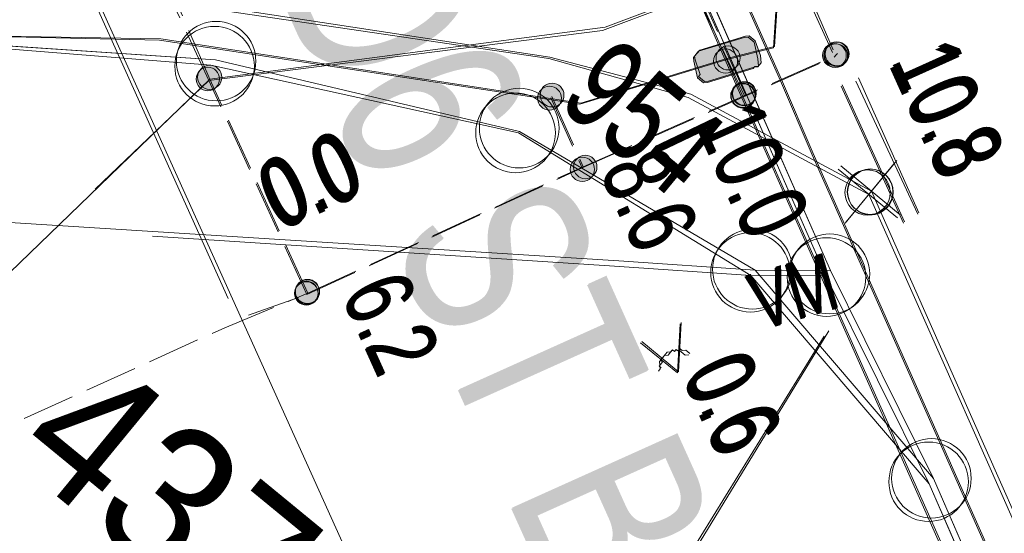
# Model space of a CAD drawing. Header units: metres. Extents: x -740 to 758, y -633 to 854.
# Tile 922 of 1056: x 308.67 to 316.4, y 229.11 to 233.15. Entities that reach past the tile are written whole.
import ezdxf

# ---------------------------------------------------------------- set-up
doc = ezdxf.new("R2010")
doc.units = ezdxf.units.M
doc.header["$MEASUREMENT"] = 0
doc.linetypes.add('416_125', pattern=[0.5408, 0.416, -0.1248])
for name, color, linetype in [('Gas.LOVION', 7, 'Continuous'), ('Grundkarte.LOVION', 7, 'Continuous'), ('Grundkarte_Text.LOVION', 7, 'Continuous'), ('Strom.LOVION', 7, 'Continuous'), ('StromBemass.LOVION', 7, 'Continuous'), ('Telko.LOVION', 7, 'Continuous')]:
    doc.layers.add(name, color=color, linetype=linetype)
doc.styles.add('ERSTELLTER_STIL_1', font='arial.ttf')

msp = doc.modelspace()

# ---------------------------------------------------------------- hatches: boundary and pattern name
at = {"layer": 'Strom.LOVION', "linetype": 'Continuous', "lineweight": 13}
for points in [[(314.0683, 232.6589), (314.4271, 232.7679), (314.4403, 232.7839), (314.4696, 232.7868), (314.4639, 232.8454), (314.4364, 232.9757), (314.3881, 233.0153), (314.3589, 233.0124), (314.0001, 232.9035), (313.9605, 232.8553), (313.9633, 232.826), (313.9908, 232.6957), (314.039, 232.656)], [(314.0764, 232.6688), (314.4352, 232.7778), (314.4645, 232.7806), (314.4909, 232.8128), (314.4852, 232.8713), (314.4445, 232.9856), (314.3963, 233.0252), (314.367, 233.0223), (314.0082, 232.9134), (313.9686, 232.8651), (313.9714, 232.8359), (314.0122, 232.7216), (313.999, 232.7056), (314.0472, 232.6659)]]:
    msp.add_hatch(color=7, dxfattribs=at).paths.add_polyline_path(points)
at = {"layer": 'StromBemass.LOVION', "linetype": 'Continuous', "lineweight": 13}
for points in [[(314.3044, 232.7911), (314.3113, 232.8007), (314.317, 232.8111), (314.3213, 232.8221), (314.3242, 232.8336), (314.3257, 232.8454), (314.3256, 232.8573), (314.3241, 232.869), (314.3211, 232.8805), (314.3167, 232.8915), (314.311, 232.9019), (314.304, 232.9114), (314.2958, 232.92), (314.2867, 232.9276), (314.2767, 232.9339), (314.2659, 232.9389), (314.2546, 232.9425), (314.243, 232.9447), (314.2311, 232.9454), (314.2193, 232.9446), (314.2077, 232.9424), (314.1964, 232.9387), (314.1857, 232.9336), (314.1757, 232.9272), (314.1666, 232.9196), (314.1585, 232.911), (314.1516, 232.9013), (314.1459, 232.8909), (314.1416, 232.8799), (314.1387, 232.8684), (314.1372, 232.8567), (314.1373, 232.8448), (314.1388, 232.833), (314.1418, 232.8216), (314.1462, 232.8106), (314.1519, 232.8002), (314.1589, 232.7906), (314.1671, 232.782), (314.1762, 232.7745), (314.1862, 232.7682), (314.197, 232.7632), (314.2083, 232.7595), (314.2199, 232.7573), (314.2317, 232.7566), (314.2436, 232.7574), (314.2552, 232.7597), (314.2665, 232.7634), (314.2772, 232.7685), (314.2872, 232.7748), (314.2963, 232.7824)], [(314.3044, 232.7911), (314.3113, 232.8007), (314.317, 232.8111), (314.3213, 232.8221), (314.3242, 232.8336), (314.3257, 232.8454), (314.3256, 232.8573), (314.3241, 232.869), (314.3211, 232.8805), (314.3167, 232.8915), (314.311, 232.9019), (314.304, 232.9114), (314.2958, 232.92), (314.2867, 232.9276), (314.2767, 232.9339), (314.2659, 232.9389), (314.2546, 232.9425), (314.243, 232.9447), (314.2311, 232.9454), (314.2193, 232.9446), (314.2077, 232.9424), (314.1964, 232.9387), (314.1857, 232.9336), (314.1757, 232.9272), (314.1666, 232.9196), (314.1585, 232.911), (314.1516, 232.9013), (314.1459, 232.8909), (314.1416, 232.8799), (314.1387, 232.8684), (314.1372, 232.8567), (314.1373, 232.8448), (314.1388, 232.833), (314.1418, 232.8216), (314.1462, 232.8106), (314.1519, 232.8002), (314.1589, 232.7906), (314.1671, 232.782), (314.1762, 232.7745), (314.1862, 232.7682), (314.197, 232.7632), (314.2083, 232.7595), (314.2199, 232.7573), (314.2317, 232.7566), (314.2436, 232.7574), (314.2552, 232.7597), (314.2665, 232.7634), (314.2772, 232.7685), (314.2872, 232.7748), (314.2963, 232.7824)], [(315.139, 232.8121), (315.1458, 232.8216), (315.1515, 232.8319), (315.1557, 232.8428), (315.1586, 232.8542), (315.16, 232.8658), (315.16, 232.8775), (315.1585, 232.8892), (315.1555, 232.9005), (315.1512, 232.9114), (315.1455, 232.9217), (315.1386, 232.9312), (315.1305, 232.9397), (315.1215, 232.9471), (315.1115, 232.9534), (315.1009, 232.9583), (315.0897, 232.9619), (315.0782, 232.9641), (315.0665, 232.9648), (315.0548, 232.964), (315.0433, 232.9618), (315.0321, 232.9581), (315.0215, 232.9531), (315.0117, 232.9468), (315.0026, 232.9393), (314.9946, 232.9307), (314.9878, 232.9212), (314.9822, 232.9109), (314.9779, 232.9), (314.975, 232.8886), (314.9736, 232.8769), (314.9736, 232.8652), (314.9751, 232.8536), (314.9781, 232.8422), (314.9824, 232.8313), (314.9881, 232.8211), (314.995, 232.8116), (315.0031, 232.8031), (315.0121, 232.7956), (315.0221, 232.7894), (315.0327, 232.7844), (315.0439, 232.7808), (315.0554, 232.7787), (315.0671, 232.778), (315.0788, 232.7787), (315.0903, 232.781), (315.1015, 232.7846), (315.1121, 232.7897), (315.122, 232.796), (315.131, 232.8035)], [(315.1491, 232.8103), (315.1559, 232.8198), (315.1615, 232.83), (315.1658, 232.8409), (315.1687, 232.8522), (315.1701, 232.8638), (315.17, 232.8755), (315.1685, 232.8871), (315.1656, 232.8984), (315.1613, 232.9092), (315.1556, 232.9194), (315.1487, 232.9288), (315.1407, 232.9373), (315.1317, 232.9447), (315.1218, 232.951), (315.1112, 232.9559), (315.1001, 232.9595), (315.0886, 232.9616), (315.077, 232.9623), (315.0653, 232.9615), (315.0539, 232.9593), (315.0428, 232.9557), (315.0322, 232.9507), (315.0224, 232.9444), (315.0134, 232.9369), (315.0054, 232.9284), (314.9986, 232.9189), (314.993, 232.9087), (314.9888, 232.8978), (314.9859, 232.8865), (314.9845, 232.8749), (314.9845, 232.8632), (314.986, 232.8516), (314.9889, 232.8403), (314.9933, 232.8295), (314.9989, 232.8193), (315.0058, 232.8098), (315.0138, 232.8014), (315.0229, 232.7939), (315.0327, 232.7877), (315.0433, 232.7828), (315.0544, 232.7792), (315.0659, 232.7771), (315.0776, 232.7764), (315.0892, 232.7771), (315.1007, 232.7794), (315.1118, 232.783), (315.1223, 232.788), (315.1322, 232.7943), (315.1411, 232.8018)], [(315.1547, 232.8218), (315.1617, 232.8315), (315.1674, 232.8419), (315.1717, 232.853), (315.1747, 232.8645), (315.1761, 232.8763), (315.1761, 232.8882), (315.1745, 232.9), (315.1715, 232.9115), (315.1671, 232.9225), (315.1614, 232.9329), (315.1544, 232.9425), (315.1462, 232.9511), (315.137, 232.9587), (315.1269, 232.965), (315.1162, 232.97), (315.1049, 232.9737), (315.0932, 232.9759), (315.0813, 232.9766), (315.0694, 232.9758), (315.0578, 232.9735), (315.0465, 232.9698), (315.0357, 232.9647), (315.0257, 232.9583), (315.0166, 232.9507), (315.0085, 232.942), (315.0015, 232.9324), (314.9958, 232.9219), (314.9915, 232.9109), (314.9886, 232.8994), (314.9871, 232.8876), (314.9872, 232.8757), (314.9887, 232.8639), (314.9917, 232.8524), (314.9961, 232.8413), (315.0019, 232.8309), (315.0089, 232.8213), (315.017, 232.8127), (315.0262, 232.8052), (315.0363, 232.7988), (315.0471, 232.7938), (315.0584, 232.7902), (315.0701, 232.788), (315.0819, 232.7873), (315.0938, 232.788), (315.1054, 232.7903), (315.1167, 232.794), (315.1275, 232.7991), (315.1375, 232.8055), (315.1466, 232.8131)], [(315.1603, 232.8232), (315.1672, 232.8327), (315.1728, 232.843), (315.1771, 232.8539), (315.18, 232.8653), (315.1814, 232.877), (315.1814, 232.8887), (315.1799, 232.9003), (315.1769, 232.9117), (315.1726, 232.9226), (315.1669, 232.9329), (315.1599, 232.9423), (315.1519, 232.9509), (315.1428, 232.9583), (315.1329, 232.9646), (315.1222, 232.9695), (315.1111, 232.9731), (315.0995, 232.9753), (315.0878, 232.976), (315.0761, 232.9752), (315.0646, 232.973), (315.0534, 232.9693), (315.0428, 232.9643), (315.0329, 232.958), (315.0239, 232.9505), (315.0159, 232.9419), (315.009, 232.9324), (315.0034, 232.922), (314.9991, 232.9111), (314.9962, 232.8997), (314.9948, 232.8881), (314.9948, 232.8764), (314.9963, 232.8647), (314.9993, 232.8533), (315.0037, 232.8424), (315.0093, 232.8322), (315.0163, 232.8227), (315.0243, 232.8142), (315.0334, 232.8067), (315.0433, 232.8005), (315.054, 232.7955), (315.0652, 232.7919), (315.0767, 232.7897), (315.0884, 232.789), (315.1001, 232.7898), (315.1116, 232.7921), (315.1228, 232.7957), (315.1334, 232.8008), (315.1433, 232.8071), (315.1523, 232.8146)], [(314.2847, 232.7668), (314.2917, 232.7764), (314.2973, 232.7868), (314.3017, 232.7979), (314.3046, 232.8094), (314.3061, 232.8212), (314.306, 232.8331), (314.3045, 232.8449), (314.3015, 232.8564), (314.2971, 232.8674), (314.2913, 232.8778), (314.2843, 232.8874), (314.2761, 232.8961), (314.267, 232.9036), (314.2569, 232.9099), (314.2461, 232.915), (314.2348, 232.9186), (314.2231, 232.9208), (314.2113, 232.9215), (314.1994, 232.9207), (314.1877, 232.9185), (314.1765, 232.9147), (314.1657, 232.9096), (314.1557, 232.9032), (314.1466, 232.8956), (314.1385, 232.887), (314.1315, 232.8773), (314.1258, 232.8669), (314.1215, 232.8558), (314.1186, 232.8443), (314.1171, 232.8325), (314.1171, 232.8206), (314.1187, 232.8088), (314.1217, 232.7973), (314.1261, 232.7863), (314.1318, 232.7759), (314.1388, 232.7663), (314.147, 232.7577), (314.1562, 232.7501), (314.1663, 232.7438), (314.177, 232.7387), (314.1883, 232.7351), (314.2, 232.7329), (314.2119, 232.7322), (314.2237, 232.733), (314.2354, 232.7353), (314.2467, 232.739), (314.2574, 232.7441), (314.2675, 232.7505), (314.2766, 232.7581)], [(314.2847, 232.7668), (314.2917, 232.7764), (314.2973, 232.7868), (314.3017, 232.7979), (314.3046, 232.8094), (314.3061, 232.8212), (314.306, 232.8331), (314.3045, 232.8449), (314.3015, 232.8564), (314.2971, 232.8674), (314.2913, 232.8778), (314.2843, 232.8874), (314.2761, 232.8961), (314.267, 232.9036), (314.2569, 232.9099), (314.2461, 232.915), (314.2348, 232.9186), (314.2231, 232.9208), (314.2113, 232.9215), (314.1994, 232.9207), (314.1877, 232.9185), (314.1765, 232.9147), (314.1657, 232.9096), (314.1557, 232.9032), (314.1466, 232.8956), (314.1385, 232.887), (314.1315, 232.8773), (314.1258, 232.8669), (314.1215, 232.8558), (314.1186, 232.8443), (314.1171, 232.8325), (314.1171, 232.8206), (314.1187, 232.8088), (314.1217, 232.7973), (314.1261, 232.7863), (314.1318, 232.7759), (314.1388, 232.7663), (314.147, 232.7577), (314.1562, 232.7501), (314.1663, 232.7438), (314.177, 232.7387), (314.1883, 232.7351), (314.2, 232.7329), (314.2119, 232.7322), (314.2237, 232.733), (314.2354, 232.7353), (314.2467, 232.739), (314.2574, 232.7441), (314.2675, 232.7505), (314.2766, 232.7581)], [(310.2318, 232.6389), (310.2388, 232.6485), (310.2445, 232.659), (310.2489, 232.6701), (310.2518, 232.6816), (310.2532, 232.6935), (310.2532, 232.7054), (310.2517, 232.7172), (310.2487, 232.7287), (310.2443, 232.7398), (310.2385, 232.7502), (310.2315, 232.7598), (310.2233, 232.7685), (310.2141, 232.776), (310.204, 232.7824), (310.1932, 232.7874), (310.1818, 232.7911), (310.1701, 232.7933), (310.1582, 232.794), (310.1464, 232.7932), (310.1347, 232.7909), (310.1233, 232.7872), (310.1126, 232.7821), (310.1025, 232.7757), (310.0934, 232.7681), (310.0853, 232.7593), (310.0783, 232.7497), (310.0726, 232.7392), (310.0682, 232.7281), (310.0653, 232.7166), (310.0639, 232.7048), (310.0639, 232.6928), (310.0654, 232.681), (310.0684, 232.6695), (310.0728, 232.6584), (310.0786, 232.648), (310.0857, 232.6384), (310.0938, 232.6297), (310.103, 232.6222), (310.1131, 232.6158), (310.1239, 232.6108), (310.1353, 232.6071), (310.147, 232.605), (310.1589, 232.6042), (310.1707, 232.605), (310.1824, 232.6073), (310.1938, 232.611), (310.2045, 232.6161), (310.2146, 232.6225), (310.2237, 232.6302)], [(310.2318, 232.6389), (310.2388, 232.6485), (310.2445, 232.659), (310.2489, 232.6701), (310.2518, 232.6816), (310.2532, 232.6935), (310.2532, 232.7054), (310.2517, 232.7172), (310.2487, 232.7287), (310.2443, 232.7398), (310.2385, 232.7502), (310.2315, 232.7598), (310.2233, 232.7685), (310.2141, 232.776), (310.204, 232.7824), (310.1932, 232.7874), (310.1818, 232.7911), (310.1701, 232.7933), (310.1582, 232.794), (310.1464, 232.7932), (310.1347, 232.7909), (310.1233, 232.7872), (310.1126, 232.7821), (310.1025, 232.7757), (310.0934, 232.7681), (310.0853, 232.7593), (310.0783, 232.7497), (310.0726, 232.7392), (310.0682, 232.7281), (310.0653, 232.7166), (310.0639, 232.7048), (310.0639, 232.6928), (310.0654, 232.681), (310.0684, 232.6695), (310.0728, 232.6584), (310.0786, 232.648), (310.0857, 232.6384), (310.0938, 232.6297), (310.103, 232.6222), (310.1131, 232.6158), (310.1239, 232.6108), (310.1353, 232.6071), (310.147, 232.605), (310.1589, 232.6042), (310.1707, 232.605), (310.1824, 232.6073), (310.1938, 232.611), (310.2045, 232.6161), (310.2146, 232.6225), (310.2237, 232.6302)], [(310.2149, 232.627), (310.2216, 232.6364), (310.2272, 232.6465), (310.2314, 232.6573), (310.2342, 232.6685), (310.2357, 232.68), (310.2356, 232.6916), (310.2341, 232.703), (310.2312, 232.7142), (310.2269, 232.725), (310.2213, 232.7351), (310.2145, 232.7444), (310.2066, 232.7528), (310.1976, 232.7602), (310.1878, 232.7663), (310.1774, 232.7712), (310.1663, 232.7748), (310.155, 232.7769), (310.1434, 232.7776), (310.1319, 232.7768), (310.1205, 232.7746), (310.1095, 232.771), (310.0991, 232.766), (310.0894, 232.7598), (310.0805, 232.7524), (310.0726, 232.744), (310.0658, 232.7346), (310.0603, 232.7244), (310.056, 232.7137), (310.0532, 232.7024), (310.0518, 232.691), (310.0518, 232.6794), (310.0533, 232.6679), (310.0562, 232.6567), (310.0605, 232.646), (310.0661, 232.6359), (310.073, 232.6266), (310.0809, 232.6181), (310.0898, 232.6108), (310.0996, 232.6046), (310.1101, 232.5997), (310.1211, 232.5962), (310.1325, 232.5941), (310.144, 232.5934), (310.1556, 232.5941), (310.1669, 232.5964), (310.1779, 232.6), (310.1884, 232.6049), (310.1981, 232.6111), (310.207, 232.6185)], [(310.2149, 232.627), (310.2216, 232.6364), (310.2272, 232.6465), (310.2314, 232.6573), (310.2342, 232.6685), (310.2357, 232.68), (310.2356, 232.6916), (310.2341, 232.703), (310.2312, 232.7142), (310.2269, 232.725), (310.2213, 232.7351), (310.2145, 232.7444), (310.2066, 232.7528), (310.1976, 232.7602), (310.1878, 232.7663), (310.1774, 232.7712), (310.1663, 232.7748), (310.155, 232.7769), (310.1434, 232.7776), (310.1319, 232.7768), (310.1205, 232.7746), (310.1095, 232.771), (310.0991, 232.766), (310.0894, 232.7598), (310.0805, 232.7524), (310.0726, 232.744), (310.0658, 232.7346), (310.0603, 232.7244), (310.056, 232.7137), (310.0532, 232.7024), (310.0518, 232.691), (310.0518, 232.6794), (310.0533, 232.6679), (310.0562, 232.6567), (310.0605, 232.646), (310.0661, 232.6359), (310.073, 232.6266), (310.0809, 232.6181), (310.0898, 232.6108), (310.0996, 232.6046), (310.1101, 232.5997), (310.1211, 232.5962), (310.1325, 232.5941), (310.144, 232.5934), (310.1556, 232.5941), (310.1669, 232.5964), (310.1779, 232.6), (310.1884, 232.6049), (310.1981, 232.6111), (310.207, 232.6185)], [(312.9006, 232.4755), (312.9075, 232.485), (312.9132, 232.4954), (312.9175, 232.5064), (312.9204, 232.5179), (312.9218, 232.5296), (312.9218, 232.5414), (312.9203, 232.5532), (312.9173, 232.5646), (312.9129, 232.5756), (312.9072, 232.5859), (312.9002, 232.5955), (312.8921, 232.6041), (312.883, 232.6116), (312.873, 232.6179), (312.8623, 232.6229), (312.851, 232.6265), (312.8394, 232.6287), (312.8276, 232.6294), (312.8158, 232.6286), (312.8042, 232.6263), (312.7929, 232.6227), (312.7823, 232.6176), (312.7723, 232.6112), (312.7632, 232.6037), (312.7551, 232.595), (312.7482, 232.5854), (312.7426, 232.575), (312.7383, 232.564), (312.7353, 232.5526), (312.7339, 232.5408), (312.7339, 232.529), (312.7355, 232.5173), (312.7384, 232.5059), (312.7428, 232.4949), (312.7486, 232.4845), (312.7555, 232.475), (312.7637, 232.4664), (312.7728, 232.4589), (312.7828, 232.4526), (312.7935, 232.4476), (312.8048, 232.444), (312.8164, 232.4418), (312.8282, 232.4411), (312.84, 232.4419), (312.8516, 232.4441), (312.8628, 232.4478), (312.8735, 232.4529), (312.8835, 232.4593), (312.8925, 232.4668)], [(312.9205, 232.5), (312.9274, 232.5095), (312.933, 232.5199), (312.9373, 232.5308), (312.9402, 232.5423), (312.9416, 232.554), (312.9416, 232.5657), (312.9401, 232.5774), (312.9371, 232.5888), (312.9327, 232.5998), (312.927, 232.6101), (312.9201, 232.6196), (312.912, 232.6282), (312.9029, 232.6357), (312.8929, 232.6419), (312.8822, 232.6469), (312.871, 232.6505), (312.8594, 232.6527), (312.8477, 232.6534), (312.8359, 232.6526), (312.8243, 232.6504), (312.8131, 232.6467), (312.8025, 232.6417), (312.7925, 232.6353), (312.7835, 232.6278), (312.7755, 232.6191), (312.7686, 232.6096), (312.7629, 232.5992), (312.7586, 232.5883), (312.7557, 232.5768), (312.7543, 232.5651), (312.7543, 232.5534), (312.7558, 232.5417), (312.7588, 232.5303), (312.7632, 232.5193), (312.7689, 232.509), (312.7758, 232.4995), (312.7839, 232.4909), (312.793, 232.4835), (312.803, 232.4772), (312.8137, 232.4722), (312.8249, 232.4686), (312.8365, 232.4664), (312.8483, 232.4657), (312.86, 232.4665), (312.8716, 232.4687), (312.8828, 232.4724), (312.8934, 232.4775), (312.9034, 232.4838), (312.9124, 232.4913)], [(314.4212, 232.4951), (314.4282, 232.5048), (314.4339, 232.5153), (314.4383, 232.5265), (314.4413, 232.5381), (314.4427, 232.55), (314.4427, 232.562), (314.4412, 232.5739), (314.4381, 232.5855), (314.4337, 232.5967), (314.4279, 232.6072), (314.4208, 232.6169), (314.4125, 232.6256), (314.4033, 232.6332), (314.3931, 232.6396), (314.3822, 232.6447), (314.3708, 232.6483), (314.359, 232.6506), (314.3471, 232.6513), (314.3351, 232.6505), (314.3233, 232.6482), (314.3119, 232.6444), (314.3011, 232.6393), (314.291, 232.6328), (314.2817, 232.6252), (314.2736, 232.6164), (314.2665, 232.6067), (314.2608, 232.5961), (314.2564, 232.585), (314.2535, 232.5733), (314.252, 232.5614), (314.252, 232.5494), (314.2536, 232.5375), (314.2566, 232.5259), (314.261, 232.5148), (314.2669, 232.5043), (314.2739, 232.4946), (314.2822, 232.4859), (314.2915, 232.4783), (314.3016, 232.4719), (314.3125, 232.4668), (314.3239, 232.4631), (314.3357, 232.4609), (314.3477, 232.4602), (314.3596, 232.461), (314.3714, 232.4633), (314.3828, 232.467), (314.3937, 232.4722), (314.4038, 232.4786), (314.413, 232.4863)], [(314.4221, 232.4923), (314.4291, 232.502), (314.4348, 232.5126), (314.4392, 232.5237), (314.4421, 232.5353), (314.4436, 232.5472), (314.4435, 232.5592), (314.442, 232.5711), (314.439, 232.5826), (314.4345, 232.5938), (314.4287, 232.6042), (314.4217, 232.6139), (314.4134, 232.6226), (314.4042, 232.6302), (314.3941, 232.6366), (314.3832, 232.6417), (314.3718, 232.6453), (314.36, 232.6475), (314.3481, 232.6483), (314.3361, 232.6475), (314.3244, 232.6452), (314.313, 232.6414), (314.3022, 232.6363), (314.2921, 232.6299), (314.2829, 232.6222), (314.2747, 232.6134), (314.2677, 232.6037), (314.2619, 232.5932), (314.2576, 232.5821), (314.2546, 232.5705), (314.2532, 232.5586), (314.2532, 232.5466), (314.2547, 232.5347), (314.2578, 232.5231), (314.2622, 232.512), (314.268, 232.5015), (314.2751, 232.4919), (314.2833, 232.4831), (314.2926, 232.4755), (314.3027, 232.4692), (314.3136, 232.4641), (314.325, 232.4604), (314.3367, 232.4582), (314.3487, 232.4575), (314.3606, 232.4583), (314.3724, 232.4606), (314.3838, 232.4643), (314.3946, 232.4695), (314.4047, 232.4759), (314.4139, 232.4836)], [(314.4234, 232.4957), (314.4305, 232.5054), (314.4362, 232.5159), (314.4406, 232.5271), (314.4435, 232.5387), (314.445, 232.5506), (314.445, 232.5626), (314.4434, 232.5745), (314.4404, 232.5861), (314.4359, 232.5972), (314.4301, 232.6077), (314.4231, 232.6174), (314.4148, 232.6261), (314.4056, 232.6337), (314.3954, 232.6401), (314.3846, 232.6452), (314.3731, 232.6488), (314.3614, 232.651), (314.3494, 232.6518), (314.3374, 232.651), (314.3257, 232.6487), (314.3143, 232.6449), (314.3034, 232.6398), (314.2933, 232.6333), (314.2841, 232.6257), (314.2759, 232.6169), (314.2689, 232.6072), (314.2632, 232.5967), (314.2588, 232.5855), (314.2559, 232.5739), (314.2544, 232.562), (314.2544, 232.55), (314.256, 232.5381), (314.259, 232.5265), (314.2634, 232.5154), (314.2693, 232.5049), (314.2763, 232.4952), (314.2846, 232.4865), (314.2938, 232.4789), (314.304, 232.4725), (314.3148, 232.4674), (314.3262, 232.4637), (314.338, 232.4615), (314.35, 232.4608), (314.362, 232.4616), (314.3737, 232.4639), (314.3851, 232.4676), (314.396, 232.4728), (314.4061, 232.4792), (314.4153, 232.4869)], [(314.428, 232.5107), (314.4348, 232.5202), (314.4404, 232.5304), (314.4447, 232.5413), (314.4475, 232.5526), (314.449, 232.5642), (314.4489, 232.5759), (314.4474, 232.5874), (314.4445, 232.5987), (314.4402, 232.6095), (314.4345, 232.6198), (314.4276, 232.6292), (314.4196, 232.6376), (314.4106, 232.645), (314.4007, 232.6513), (314.3902, 232.6562), (314.3791, 232.6598), (314.3676, 232.6619), (314.3559, 232.6626), (314.3443, 232.6618), (314.3329, 232.6596), (314.3218, 232.656), (314.3112, 232.651), (314.3014, 232.6447), (314.2924, 232.6372), (314.2845, 232.6287), (314.2777, 232.6192), (314.2721, 232.609), (314.2678, 232.5981), (314.2649, 232.5868), (314.2635, 232.5753), (314.2636, 232.5636), (314.2651, 232.552), (314.268, 232.5407), (314.2723, 232.5299), (314.278, 232.5197), (314.2849, 232.5103), (314.2929, 232.5018), (314.3019, 232.4944), (314.3118, 232.4882), (314.3223, 232.4833), (314.3334, 232.4797), (314.3449, 232.4775), (314.3565, 232.4768), (314.3682, 232.4776), (314.3796, 232.4798), (314.3907, 232.4835), (314.4012, 232.4885), (314.4111, 232.4948), (314.42, 232.5022)], [(314.43, 232.509), (314.4369, 232.5184), (314.4424, 232.5287), (314.4467, 232.5396), (314.4496, 232.5509), (314.451, 232.5625), (314.451, 232.5741), (314.4495, 232.5857), (314.4465, 232.597), (314.4422, 232.6078), (314.4365, 232.618), (314.4296, 232.6275), (314.4216, 232.6359), (314.4126, 232.6434), (314.4027, 232.6496), (314.3922, 232.6545), (314.381, 232.6581), (314.3696, 232.6602), (314.3579, 232.6609), (314.3463, 232.6602), (314.3348, 232.6579), (314.3237, 232.6543), (314.3132, 232.6493), (314.3034, 232.643), (314.2944, 232.6355), (314.2864, 232.627), (314.2796, 232.6175), (314.274, 232.6073), (314.2697, 232.5964), (314.2669, 232.5851), (314.2654, 232.5735), (314.2655, 232.5619), (314.267, 232.5503), (314.2699, 232.539), (314.2743, 232.5282), (314.2799, 232.5179), (314.2868, 232.5085), (314.2948, 232.5), (314.3038, 232.4926), (314.3137, 232.4864), (314.3243, 232.4815), (314.3354, 232.4779), (314.3469, 232.4758), (314.3585, 232.4751), (314.3702, 232.4758), (314.3816, 232.478), (314.3927, 232.4817), (314.4033, 232.4867), (314.4131, 232.493), (314.4221, 232.5004)], [(314.4313, 232.5125), (314.4381, 232.522), (314.4437, 232.5322), (314.4479, 232.5431), (314.4508, 232.5544), (314.4522, 232.566), (314.4522, 232.5776), (314.4507, 232.5892), (314.4478, 232.6005), (314.4434, 232.6113), (314.4378, 232.6215), (314.4309, 232.6309), (314.4229, 232.6394), (314.4139, 232.6468), (314.404, 232.653), (314.3935, 232.6579), (314.3824, 232.6615), (314.3709, 232.6636), (314.3593, 232.6643), (314.3476, 232.6636), (314.3362, 232.6613), (314.3251, 232.6577), (314.3146, 232.6527), (314.3048, 232.6464), (314.2958, 232.639), (314.2878, 232.6304), (314.281, 232.621), (314.2754, 232.6108), (314.2712, 232.5999), (314.2683, 232.5886), (314.2669, 232.577), (314.2669, 232.5654), (314.2684, 232.5538), (314.2714, 232.5425), (314.2757, 232.5317), (314.2813, 232.5215), (314.2882, 232.5121), (314.2962, 232.5036), (314.3052, 232.4962), (314.3151, 232.49), (314.3257, 232.4851), (314.3368, 232.4815), (314.3482, 232.4794), (314.3599, 232.4787), (314.3715, 232.4794), (314.3829, 232.4817), (314.394, 232.4853), (314.4045, 232.4903), (314.4144, 232.4966), (314.4233, 232.504)], [(313.16, 231.9149), (313.167, 231.9246), (313.1727, 231.9351), (313.1771, 231.9463), (313.1801, 231.9579), (313.1815, 231.9698), (313.1815, 231.9818), (313.1799, 231.9937), (313.1769, 232.0052), (313.1725, 232.0164), (313.1667, 232.0268), (313.1596, 232.0365), (313.1514, 232.0452), (313.1421, 232.0528), (313.132, 232.0592), (313.1211, 232.0643), (313.1097, 232.0679), (313.098, 232.0701), (313.086, 232.0709), (313.0741, 232.0701), (313.0623, 232.0678), (313.0509, 232.064), (313.0401, 232.0589), (313.03, 232.0525), (313.0208, 232.0448), (313.0126, 232.036), (313.0056, 232.0263), (312.9999, 232.0158), (312.9955, 232.0047), (312.9926, 231.993), (312.9911, 231.9812), (312.9911, 231.9692), (312.9927, 231.9573), (312.9957, 231.9457), (313.0001, 231.9346), (313.0059, 231.9241), (313.013, 231.9144), (313.0212, 231.9057), (313.0305, 231.8981), (313.0406, 231.8918), (313.0515, 231.8867), (313.0629, 231.883), (313.0747, 231.8808), (313.0866, 231.8801), (313.0986, 231.8809), (313.1103, 231.8832), (313.1217, 231.8869), (313.1325, 231.892), (313.1426, 231.8985), (313.1518, 231.9062)], [(313.1803, 231.9353), (313.1871, 231.9446), (313.1926, 231.9548), (313.1969, 231.9655), (313.1997, 231.9767), (313.2011, 231.9882), (313.2011, 231.9998), (313.1996, 232.0112), (313.1967, 232.0224), (313.1924, 232.0331), (313.1868, 232.0432), (313.18, 232.0526), (313.172, 232.061), (313.1631, 232.0683), (313.1533, 232.0744), (313.1429, 232.0793), (313.1319, 232.0829), (313.1205, 232.085), (313.109, 232.0857), (313.0974, 232.0849), (313.0861, 232.0827), (313.0751, 232.0791), (313.0647, 232.0742), (313.0549, 232.0679), (313.0461, 232.0605), (313.0382, 232.0521), (313.0314, 232.0427), (313.0259, 232.0326), (313.0217, 232.0218), (313.0188, 232.0106), (313.0174, 231.9992), (313.0175, 231.9876), (313.0189, 231.9762), (313.0219, 231.965), (313.0261, 231.9542), (313.0317, 231.9441), (313.0386, 231.9348), (313.0465, 231.9264), (313.0554, 231.9191), (313.0652, 231.9129), (313.0757, 231.908), (313.0867, 231.9045), (313.098, 231.9024), (313.1096, 231.9017), (313.1211, 231.9024), (313.1324, 231.9046), (313.1434, 231.9083), (313.1538, 231.9132), (313.1636, 231.9194), (313.1725, 231.9268)], [(310.9884, 230.9445), (310.9952, 230.9539), (311.0007, 230.9641), (311.005, 230.9749), (311.0078, 230.9861), (311.0092, 230.9976), (311.0092, 231.0092), (311.0077, 231.0207), (311.0048, 231.032), (311.0005, 231.0427), (310.9949, 231.0529), (310.988, 231.0622), (310.9801, 231.0707), (310.9711, 231.078), (310.9613, 231.0842), (310.9508, 231.0891), (310.9397, 231.0927), (310.9283, 231.0948), (310.9168, 231.0955), (310.9052, 231.0947), (310.8938, 231.0925), (310.8828, 231.0889), (310.8723, 231.0839), (310.8626, 231.0777), (310.8536, 231.0702), (310.8457, 231.0618), (310.8389, 231.0524), (310.8334, 231.0422), (310.8292, 231.0314), (310.8263, 231.0202), (310.8249, 231.0086), (310.8249, 230.997), (310.8264, 230.9855), (310.8293, 230.9743), (310.8336, 230.9636), (310.8393, 230.9534), (310.8461, 230.9441), (310.8541, 230.9356), (310.863, 230.9283), (310.8728, 230.9221), (310.8834, 230.9172), (310.8944, 230.9136), (310.9058, 230.9115), (310.9174, 230.9108), (310.9289, 230.9116), (310.9403, 230.9138), (310.9513, 230.9174), (310.9618, 230.9224), (310.9716, 230.9286), (310.9805, 230.936)], [(310.9891, 230.9415), (310.9959, 230.9509), (311.0014, 230.9611), (311.0056, 230.9719), (311.0085, 230.9831), (311.0099, 230.9946), (311.0099, 231.0062), (311.0084, 231.0177), (311.0055, 231.0289), (311.0012, 231.0396), (310.9956, 231.0498), (310.9887, 231.0591), (310.9808, 231.0675), (310.9718, 231.0749), (310.962, 231.0811), (310.9515, 231.086), (310.9405, 231.0895), (310.9291, 231.0916), (310.9175, 231.0923), (310.906, 231.0916), (310.8946, 231.0894), (310.8836, 231.0857), (310.8732, 231.0808), (310.8634, 231.0745), (310.8545, 231.0671), (310.8466, 231.0587), (310.8398, 231.0493), (310.8343, 231.0391), (310.83, 231.0283), (310.8272, 231.0171), (310.8258, 231.0056), (310.8258, 230.994), (310.8273, 230.9825), (310.8302, 230.9713), (310.8345, 230.9606), (310.8401, 230.9504), (310.847, 230.9411), (310.8549, 230.9327), (310.8639, 230.9253), (310.8737, 230.9191), (310.8842, 230.9142), (310.8952, 230.9107), (310.9066, 230.9086), (310.9181, 230.9079), (310.9297, 230.9086), (310.9411, 230.9108), (310.9521, 230.9145), (310.9625, 230.9194), (310.9723, 230.9257), (310.9812, 230.9331)], [(310.9901, 230.9451), (310.9968, 230.9545), (311.0023, 230.9646), (311.0065, 230.9753), (311.0094, 230.9865), (311.0108, 230.998), (311.0107, 231.0095), (311.0093, 231.0209), (311.0064, 231.0321), (311.0021, 231.0428), (310.9965, 231.0529), (310.9897, 231.0622), (310.9818, 231.0706), (310.9729, 231.0779), (310.9631, 231.084), (310.9526, 231.0889), (310.9417, 231.0924), (310.9303, 231.0946), (310.9188, 231.0953), (310.9073, 231.0945), (310.896, 231.0923), (310.885, 231.0887), (310.8746, 231.0838), (310.8649, 231.0775), (310.856, 231.0702), (310.8482, 231.0617), (310.8414, 231.0524), (310.8359, 231.0423), (310.8317, 231.0315), (310.8289, 231.0203), (310.8274, 231.0089), (310.8275, 230.9974), (310.829, 230.9859), (310.8319, 230.9748), (310.8361, 230.9641), (310.8417, 230.954), (310.8485, 230.9447), (310.8565, 230.9363), (310.8654, 230.929), (310.8751, 230.9228), (310.8856, 230.9179), (310.8966, 230.9144), (310.9079, 230.9123), (310.9194, 230.9116), (310.9309, 230.9124), (310.9422, 230.9145), (310.9532, 230.9181), (310.9636, 230.9231), (310.9733, 230.9293), (310.9822, 230.9367)], [(310.9991, 230.9515), (311.0061, 230.9613), (311.0119, 230.9718), (311.0163, 230.983), (311.0192, 230.9946), (311.0207, 231.0065), (311.0206, 231.0185), (311.0191, 231.0304), (311.0161, 231.042), (311.0116, 231.0532), (311.0058, 231.0637), (310.9987, 231.0734), (310.9905, 231.0821), (310.9812, 231.0897), (310.971, 231.0961), (310.9602, 231.1012), (310.9487, 231.1049), (310.9369, 231.1071), (310.925, 231.1078), (310.913, 231.107), (310.9012, 231.1047), (310.8898, 231.101), (310.879, 231.0958), (310.8688, 231.0894), (310.8596, 231.0817), (310.8514, 231.0729), (310.8444, 231.0632), (310.8387, 231.0526), (310.8343, 231.0415), (310.8313, 231.0298), (310.8299, 231.0179), (310.8299, 231.0059), (310.8314, 230.994), (310.8345, 230.9824), (310.8389, 230.9712), (310.8447, 230.9607), (310.8518, 230.9511), (310.8601, 230.9423), (310.8693, 230.9347), (310.8795, 230.9283), (310.8904, 230.9232), (310.9018, 230.9196), (310.9136, 230.9173), (310.9256, 230.9166), (310.9376, 230.9174), (310.9493, 230.9197), (310.9607, 230.9235), (310.9716, 230.9286), (310.9817, 230.9351), (310.9909, 230.9427)], [(311.0001, 230.9552), (311.0071, 230.9649), (311.0128, 230.9754), (311.0172, 230.9865), (311.0201, 230.9981), (311.0216, 231.01), (311.0215, 231.0219), (311.02, 231.0338), (311.017, 231.0453), (311.0126, 231.0564), (311.0068, 231.0669), (310.9997, 231.0765), (310.9915, 231.0852), (310.9823, 231.0928), (310.9722, 231.0992), (310.9613, 231.1042), (310.95, 231.1079), (310.9382, 231.1101), (310.9263, 231.1108), (310.9144, 231.11), (310.9026, 231.1077), (310.8913, 231.104), (310.8805, 231.0989), (310.8704, 231.0924), (310.8612, 231.0848), (310.8531, 231.0761), (310.8461, 231.0664), (310.8403, 231.0559), (310.836, 231.0447), (310.833, 231.0332), (310.8316, 231.0213), (310.8316, 231.0093), (310.8332, 230.9975), (310.8362, 230.9859), (310.8406, 230.9748), (310.8464, 230.9644), (310.8535, 230.9547), (310.8617, 230.946), (310.8709, 230.9385), (310.881, 230.9321), (310.8918, 230.927), (310.9032, 230.9234), (310.915, 230.9212), (310.9269, 230.9205), (310.9388, 230.9213), (310.9505, 230.9235), (310.9619, 230.9273), (310.9727, 230.9324), (310.9828, 230.9388), (310.9919, 230.9465)], [(311.0001, 230.9552), (311.0071, 230.9649), (311.0128, 230.9754), (311.0172, 230.9865), (311.0201, 230.9981), (311.0216, 231.01), (311.0215, 231.0219), (311.02, 231.0338), (311.017, 231.0453), (311.0126, 231.0564), (311.0068, 231.0669), (310.9997, 231.0765), (310.9915, 231.0852), (310.9823, 231.0928), (310.9722, 231.0992), (310.9613, 231.1042), (310.95, 231.1079), (310.9382, 231.1101), (310.9263, 231.1108), (310.9144, 231.11), (310.9026, 231.1077), (310.8913, 231.104), (310.8805, 231.0989), (310.8704, 231.0924), (310.8612, 231.0848), (310.8531, 231.0761), (310.8461, 231.0664), (310.8403, 231.0559), (310.836, 231.0447), (310.833, 231.0332), (310.8316, 231.0213), (310.8316, 231.0093), (310.8332, 230.9975), (310.8362, 230.9859), (310.8406, 230.9748), (310.8464, 230.9644), (310.8535, 230.9547), (310.8617, 230.946), (310.8709, 230.9385), (310.881, 230.9321), (310.8918, 230.927), (310.9032, 230.9234), (310.915, 230.9212), (310.9269, 230.9205), (310.9388, 230.9213), (310.9505, 230.9235), (310.9619, 230.9273), (310.9727, 230.9324), (310.9828, 230.9388), (310.9919, 230.9465)]]:
    msp.add_hatch(color=7, dxfattribs=at).paths.add_polyline_path(points)

# ---------------------------------------------------------------- linework, layer by layer
at = {"layer": 'Gas.LOVION', "color": 1, "linetype": 'Continuous', "lineweight": 18}
for points in [[(332.3976, 180.8605), (327.1043, 192.8303), (319.5129, 210.6196), (307.6829, 236.8465), (293.119, 237.8314), (281.226, 238.8558), (259.1817, 240.9269), (255.0989, 241.7248), (248.2359, 244.0537), (248.0838, 244.0979), (229.4468, 250.315), (217.4197, 256.1882), (203.3461, 263.7972), (183.783, 273.4408)], [(310.3034, 230.9608), (307.6616, 236.8206), (302.7509, 237.168)]]:
    msp.add_lwpolyline(points, dxfattribs=at)
at = {"layer": 'Grundkarte.LOVION', "color": 8, "linetype": 'Continuous', "lineweight": 18}
for points in [[(309.7088, 231.4494), (313.3378, 231.2131), (314.4089, 231.1405), (315.8102, 229.5042), (317.9041, 224.714), (315.8102, 229.5042), (315.0001, 231.1392), (301.6093, 261.6912), (298.3302, 269.2325), (296.7664, 272.8332), (288.6007, 291.66), (283.5957, 302.3428), (280.6332, 308.7623), (279.4304, 310.1816), (278.1092, 310.9982), (276.3561, 315.0237), (274.035, 320.3238), (270.7558, 327.865), (269.9114, 329.8514), (267.6396, 334.9493), (259.0896, 354.6843)], [(317.9041, 224.714), (315.8102, 229.5042), (315.0001, 231.1392), (301.6093, 261.6912), (298.3302, 269.2325), (296.7664, 272.8332), (288.6007, 291.66), (283.5957, 302.3428), (280.6332, 308.7623), (279.4304, 310.1816), (278.1092, 310.9982), (276.3561, 315.0237), (274.035, 320.3238), (270.7558, 327.865), (269.9114, 329.8514), (269.6464, 330.4461), (269.6107, 330.2062), (269.2594, 330.1719), (269.2708, 330.0548), (269.1194, 330.3946), (267.1712, 334.9035), (266.9555, 335.2962), (262.5611, 345.4772)], [(310.7768, 240.8731), (315.0347, 231.1812), (315.8448, 229.5462), (314.4434, 231.1826), (312.5931, 232.2725), (310.203, 232.8369), (292.4418, 234.0264), (283.4837, 234.6579), (277.0777, 235.1842), (270.7039, 235.6842), (264.1579, 236.4333), (257.8175, 237.4981), (253.4115, 238.4269), (249.9068, 239.2073), (242.2694, 241.4458), (234.6769, 244.1319), (227.3428, 247.198), (220.0915, 250.6269), (197.9302, 262.0559), (177.5058, 272.6497), (166.618, 278.2058), (164.0043, 279.5462), (157.5621, 282.2562), (148.8078, 285.0356)], [(310.7768, 240.8731), (315.0347, 231.1812), (314.4434, 231.1826), (312.5931, 232.2725), (310.203, 232.8369), (292.4418, 234.0264), (283.4837, 234.6579), (277.0777, 235.1842), (270.7039, 235.6842), (264.1579, 236.4333), (257.8175, 237.4981), (253.4115, 238.4269), (249.9068, 239.2073), (242.2694, 241.4458), (234.6769, 244.1319), (227.3428, 247.198), (220.0915, 250.6269), (197.9302, 262.0559), (177.5058, 272.6497), (166.618, 278.2058), (164.0043, 279.5462), (157.5621, 282.2562), (148.8078, 285.0356)], [(284.4159, 252.237), (293.6795, 252.1083), (295.4775, 252.4614), (299.2102, 254.1859), (300.9144, 255.8008), (301.8749, 258.673), (301.6093, 261.6912), (315.0001, 231.1392), (315.8102, 229.5042), (314.4089, 231.1405), (312.5849, 232.2627), (310.1684, 232.7948), (307.8448, 232.9814)], [(301.6093, 261.6912), (315.0001, 231.1392), (314.4089, 231.1405), (312.5849, 232.2627), (310.1684, 232.7948), (307.8448, 232.9814)], [(317.1805, 162.378), (294.8323, 152.7449), (288.2912, 167.6518), (316.1565, 179.8045), (325.0893, 183.6631), (334.16, 187.6237), (335.4588, 184.6178), (334.16, 187.6237), (332.2611, 191.9306), (331.3352, 194.1454), (327.6074, 202.6477), (320.0005, 219.9922), (315.8448, 229.5462), (315.0347, 231.1812), (310.7768, 240.8731)], [(335.4588, 184.6178), (334.16, 187.6237), (332.2611, 191.9306), (331.3352, 194.1454), (327.6074, 202.6477), (320.0005, 219.9922), (315.8448, 229.5462), (315.0347, 231.1812), (310.7768, 240.8731)], [(307.8448, 232.9814), (310.1684, 232.7948), (312.5849, 232.2627), (314.4089, 231.1405), (313.3378, 231.2131), (309.7088, 231.4494)]]:
    msp.add_lwpolyline(points, dxfattribs=at)
at = {"layer": 'Grundkarte.LOVION', "color": 253, "linetype": 'Continuous', "lineweight": 18}
for points in [[(299.8267, 141.2631), (294.8323, 152.7449), (288.2912, 167.6518), (281.7329, 182.7343), (277.9295, 191.4066), (271.9942, 204.954), (257.8175, 237.4981), (264.1579, 236.4333), (270.7039, 235.6842), (277.0777, 235.1842), (283.4837, 234.6579), (292.4418, 234.0264), (310.203, 232.8369), (312.5931, 232.2725), (314.4434, 231.1826), (315.8448, 229.5462), (320.0005, 219.9922), (327.6074, 202.6477), (331.3352, 194.1454), (332.2611, 191.9306), (334.16, 187.6237), (335.4588, 184.6178)], [(307.8448, 232.9814), (310.1684, 232.7948), (312.5849, 232.2627), (314.4089, 231.1405), (315.8102, 229.5042), (317.9041, 224.714)]]:
    msp.add_lwpolyline(points, dxfattribs=at)
at = {"layer": 'Grundkarte.LOVION', "color": 8, "linetype": 'Continuous', "lineweight": 18}
for points in [[(292.4418, 234.0264), (310.203, 232.8369), (312.5931, 232.2725), (314.4434, 231.1826), (313.3723, 231.2552), (293.1497, 232.5291)], [(296.461, 224.9614), (293.1497, 232.5291), (313.3723, 231.2552), (314.4434, 231.1826), (315.8448, 229.5462), (320.0005, 219.9922), (310.9298, 216.0315), (302.0291, 212.1466), (295.7359, 209.4033), (277.9295, 191.4066), (271.9942, 204.954), (296.1681, 215.5636), (292.7753, 223.3597)], [(315.8448, 229.5462), (314.4434, 231.1826), (315.0347, 231.1812)], [(315.8102, 229.5042), (314.4089, 231.1405), (315.0001, 231.1392)]]:
    msp.add_lwpolyline(points, close=True, dxfattribs=at)
at = {"layer": 'Grundkarte.LOVION', "color": 7, "linetype": 'Continuous', "lineweight": 13}
for points in [[(315.0219, 230.7071), (313.0097, 227.407)], [(314.9874, 230.6651), (313.5333, 228.3062)]]:
    msp.add_lwpolyline(points, dxfattribs=at)
at = {"layer": 'Grundkarte.LOVION', "color": 9, "linetype": 'Continuous', "lineweight": 18}
for centre, radius in [((310.1968, 232.7861), 0.3126), ((310.2088, 232.826), 0.312), ((312.5613, 232.2623), 0.3131), ((312.5904, 232.2998), 0.3133), ((314.4065, 231.1652), 0.3118), ((314.4227, 231.1901), 0.3136), ((315.0046, 231.1291), 0.3092), ((315.0302, 231.1536), 0.314), ((315.8288, 229.5465), 0.3123), ((315.8068, 229.5198), 0.3123)]:
    msp.add_circle(centre, radius, dxfattribs=at)
at = {"layer": 'Strom.LOVION', "color": 1, "linetype": 'Continuous', "lineweight": 18}
for points in [[(287.5927, 295.7731), (293.761, 282.4111), (299.8242, 268.4623), (303.3668, 260.9468), (313.9809, 234.1577), (314.6435, 232.6708), (314.8925, 232.0893), (318.3059, 224.3838)], [(317.7595, 224.8328), (314.7087, 231.7018), (314.5004, 232.1692), (313.8539, 233.6428), (303.0958, 260.8465), (299.5561, 268.3327), (293.509, 282.2682), (287.3596, 295.5878)], [(335.5012, 184.6367), (329.5349, 198.0481), (325.5674, 207.3398), (314.7168, 231.7117), (314.5086, 232.179), (313.862, 233.6527), (311.0954, 240.6382)], [(311.5774, 240.242), (313.989, 234.1676), (314.6516, 232.6807), (314.9006, 232.0991), (325.8413, 207.4109), (329.8191, 198.1646), (335.7258, 184.9099)], [(315.358, 231.804), (313.9387, 232.5667), (312.8314, 232.8574), (309.8908, 233.3088), (303.7384, 233.3575), (302.8487, 233.3887), (293.0137, 234.5256), (292.5367, 234.5677), (287.6931, 234.833), (287.1065, 234.9382)], [(315.3367, 231.778), (313.9173, 232.5407), (312.8233, 232.8475), (309.8695, 233.2828), (307.427, 233.3248)], [(318.7879, 223.9876), (315.3367, 231.778)], [(335.9371, 185.167), (330.0872, 198.2942), (326.1094, 207.5405), (315.358, 231.804)]]:
    msp.add_lwpolyline(points, dxfattribs=at)
at = {"layer": 'Strom.LOVION', "color": 150, "linetype": 'Continuous', "lineweight": 18}
for points in [[(335.2307, 242.782), (334.3943, 242.4194), (333.1605, 241.7372), (314.7276, 233.6248), (313.2453, 233.0661), (310.1506, 232.6749), (309.2589, 231.8192)], [(317.8926, 235.0517), (314.7489, 233.6508), (313.2666, 233.0921), (310.1587, 232.6848), (306.2297, 228.8869), (308.9419, 224.4231), (310.0492, 220.2015)]]:
    msp.add_lwpolyline(points, dxfattribs=at)
at = {"layer": 'Strom.LOVION', "color": 5, "linetype": 'Continuous', "lineweight": 18}
for points in [[(314.2217, 232.8456), (313.0736, 232.4969), (309.7731, 233.0017), (303.1862, 233.1114), (292.8052, 234.2392), (287.8067, 234.5781), (285.9865, 234.7548), (285.3699, 234.5615), (284.8716, 234.2172), (284.6544, 233.265), (285.512, 231.2947)], [(313.9864, 233.3455), (314.4341, 233.3006), (314.6052, 233.2139), (314.5885, 232.9314), (314.2136, 232.8357)], [(314.0077, 233.3714), (314.4555, 233.3265), (314.6133, 233.2237), (314.5966, 232.9413), (314.2217, 232.8456)], [(314.2136, 232.8357), (313.0654, 232.487), (309.7649, 232.9918), (307.7805, 233.0343)]]:
    msp.add_lwpolyline(points, dxfattribs=at)
at = {"layer": 'Strom.LOVION', "color": 7, "linetype": 'Continuous', "lineweight": 13}
for points in [[(314.0683, 232.6589), (314.039, 232.656), (313.9908, 232.6957), (313.9633, 232.826), (313.9605, 232.8553), (314.0001, 232.9035), (314.3589, 233.0124), (314.3881, 233.0153), (314.4364, 232.9757), (314.4639, 232.8454), (314.4696, 232.7868), (314.4403, 232.7839), (314.4271, 232.7679)], [(314.0764, 232.6688), (314.0472, 232.6659), (313.999, 232.7056), (314.0122, 232.7216), (313.9714, 232.8359), (313.9686, 232.8651), (314.0082, 232.9134), (314.367, 233.0223), (314.3963, 233.0252), (314.4445, 232.9856), (314.4852, 232.8713), (314.4909, 232.8128), (314.4645, 232.7806), (314.4352, 232.7778)]]:
    msp.add_lwpolyline(points, close=True, dxfattribs=at)
at = {"layer": 'Strom.LOVION', "color": 9, "linetype": 'Continuous', "lineweight": 18}
for points in [[(315.1518, 231.553), (315.5348, 232.0191)], [(315.1518, 231.553), (315.5348, 232.0191)], [(315.1599, 231.5629), (315.5561, 232.045)], [(315.1599, 231.5629), (315.5561, 232.045)], [(315.0956, 231.9761), (315.5616, 231.5931)], [(315.0956, 231.9761), (315.5616, 231.5931)], [(315.117, 232.0021), (315.583, 231.6191)], [(315.117, 232.0021), (315.583, 231.6191)]]:
    msp.add_lwpolyline(points, dxfattribs=at)
for centre, radius in [((315.3273, 231.7931), 0.1781), ((315.3273, 231.7931), 0.1781), ((315.3469, 231.7999), 0.179), ((315.35, 231.7973), 0.1793)]:
    msp.add_circle(centre, radius, dxfattribs=at)
at = {"layer": 'StromBemass.LOVION', "color": 7, "linetype": '416_125', "lineweight": 13}
for points in [[(314.676, 233.7914), (315.0764, 232.87)], [(314.6547, 233.7655), (315.0683, 232.8601)], [(314.3593, 232.5544), (313.9864, 233.3455)], [(314.3674, 232.5642), (314.0077, 233.3714)], [(310.9211, 230.9916), (310.1506, 232.6749), (309.8695, 233.2828)], [(310.9292, 231.0015), (310.1587, 232.6848), (309.8908, 233.3088)], [(308.9419, 224.4231), (307.3861, 223.7095), (305.2526, 228.4515), (310.2759, 230.7308), (310.9292, 231.0015), (313.093, 231.9963), (315.0764, 232.87), (315.0897, 232.8861)], [(310.4641, 230.8287), (310.9211, 230.9916), (313.0848, 231.9864), (315.0683, 232.8601), (315.0815, 232.8762)], [(312.8387, 232.5387), (313.0848, 231.9864)], [(312.8469, 232.5486), (313.093, 231.9963)]]:
    msp.add_lwpolyline(points, dxfattribs=at)
at = {"layer": 'StromBemass.LOVION', "color": 7, "linetype": 'Continuous', "lineweight": 13}
for points in [[(315.1205, 232.6288), (315.6099, 231.5535)], [(315.1286, 232.6387), (315.618, 231.5634)], [(315.2347, 232.6695), (315.7212, 231.6235)], [(315.2561, 232.6955), (315.7294, 231.6334)], [(313.8548, 230.7612), (313.8335, 230.3749), (313.5443, 230.6126)], [(313.863, 230.7711), (313.8416, 230.3848), (313.5524, 230.6225)], [(313.9231, 230.5167), (313.8938, 230.5138), (313.8456, 230.5534), (313.7871, 230.5477), (313.7606, 230.5156), (313.7314, 230.5127), (313.6917, 230.4645), (313.6975, 230.406), (313.6843, 230.3899)], [(313.9312, 230.5266), (313.8991, 230.553), (313.8698, 230.5501), (313.8537, 230.5633), (313.8405, 230.5473), (313.8245, 230.5605), (313.8113, 230.5444), (313.7952, 230.5576), (313.782, 230.5415), (313.7527, 230.5387), (313.7395, 230.5226), (313.7263, 230.5065), (313.7131, 230.4905), (313.6999, 230.4744), (313.7159, 230.4612), (313.7027, 230.4451), (313.6895, 230.4291), (313.7056, 230.4158)]]:
    msp.add_lwpolyline(points, dxfattribs=at)
for centre, radius in [((314.2314, 232.851), 0.0944), ((314.2314, 232.851), 0.0944), ((315.0668, 232.8714), 0.0934), ((315.0773, 232.8693), 0.093), ((315.0816, 232.8819), 0.0947), ((315.0881, 232.8825), 0.0935), ((314.2116, 232.8269), 0.0946), ((314.2116, 232.8269), 0.0946), ((310.1586, 232.6991), 0.0949), ((310.1586, 232.6991), 0.0949), ((310.1437, 232.6855), 0.0921), ((310.1437, 232.6855), 0.0921), ((312.8279, 232.5352), 0.0941), ((312.848, 232.5596), 0.0938), ((314.3474, 232.5557), 0.0955), ((314.3484, 232.5529), 0.0954), ((314.3497, 232.5563), 0.0955), ((314.3562, 232.5697), 0.0929), ((314.3582, 232.568), 0.0929), ((314.3596, 232.5715), 0.0928), ((313.0863, 231.9755), 0.0954), ((313.1093, 231.9937), 0.092), ((310.9171, 231.0031), 0.0923), ((310.9178, 231.0001), 0.0922), ((310.9191, 231.0034), 0.0918), ((310.9253, 231.0122), 0.0956), ((310.9266, 231.0156), 0.0952), ((310.9266, 231.0156), 0.0952)]:
    msp.add_circle(centre, radius, dxfattribs=at)

# ---------------------------------------------------------------- texts
at = {"layer": 'Gas.LOVION', "color": 1, "linetype": 'Continuous', "lineweight": 18, "attachment_point": 7, "style": 'ERSTELLTER_STIL_1'}
for s, insert, char_height, rotation in [('{\\A1;\\W0.72074x;400 HD6 ST BA (1969)}', (308.6894, 236.7875), 1.422746, 294.24595), ('{\\A1;\\W0.72072x;400 HD6 ST BA (1969)}', (308.6977, 236.7974), 1.422794, 294.24508)]:
    msp.add_mtext(s, dxfattribs=dict(at, insert=insert, char_height=char_height, rotation=rotation))
at = {"layer": 'Grundkarte_Text.LOVION', "color": 7, "linetype": 'Continuous', "lineweight": 13, "insert": (308.571, 229.7021), "char_height": 1.124325, "attachment_point": 7, "rotation": 320.58379, "style": 'ERSTELLTER_STIL_1'}
msp.add_mtext('{\\A1;\\W0.89450x;437}', dxfattribs=at)
at = {"layer": 'Strom.LOVION', "color": 7, "linetype": 'Continuous', "lineweight": 13, "attachment_point": 7, "style": 'ERSTELLTER_STIL_1'}
for s, insert, char_height, rotation in [('{\\A1;\\W0.50000x; }', (316.0423, 231.8171), 0.444591, 320.58687), ('{\\A1;\\W0.50000x; }', (316.0506, 231.827), 0.444625, 320.58166), ('{\\A1;\\W0.71565x;VM}', (314.4815, 230.7038), 0.444601, 16.24005), ('{\\A1;\\W0.71555x;VM}', (314.4897, 230.7137), 0.444616, 16.24655)]:
    msp.add_mtext(s, dxfattribs=dict(at, insert=insert, char_height=char_height, rotation=rotation))
at = {"layer": 'StromBemass.LOVION', "color": 7, "linetype": 'Continuous', "lineweight": 13, "attachment_point": 7, "style": 'ERSTELLTER_STIL_1'}
for s, insert, char_height, rotation in [('{\\A1;\\W0.71556x;10.8}', (315.4803, 232.8029), 0.533572, 294.24392), ('{\\A1;\\W0.71556x;10.8}', (315.5017, 232.8289), 0.533572, 294.24392), ('{\\A1;\\W0.71554x;10.0}', (313.9606, 232.3281), 0.533572, 294.24392), ('{\\A1;\\W0.71560x;10.0}', (313.9687, 232.338), 0.533524, 294.24621), ('{\\A1;\\W0.71553x;0.0}', (310.7298, 231.5036), 0.533557, 24.24382), ('{\\A1;\\W0.71553x;0.0}', (310.7086, 231.4776), 0.533557, 24.24382), ('{\\A1;\\W0.71554x;8.6}', (313.2097, 231.9576), 0.533572, 294.24392), ('{\\A1;\\W0.71561x;8.6}', (313.2178, 231.9675), 0.533524, 294.24625), ('{\\A1;\\W0.71561x;6.2}', (311.1849, 230.9992), 0.533524, 294.24625), ('{\\A1;\\W0.71561x;6.2}', (311.1767, 230.9893), 0.533524, 294.24625), ('{\\A1;\\W0.71561x;0.6}', (313.8546, 230.3505), 0.533524, 294.24625), ('{\\A1;\\W0.71561x;0.6}', (313.8758, 230.3765), 0.533524, 294.24625)]:
    msp.add_mtext(s, dxfattribs=dict(at, insert=insert, char_height=char_height, rotation=rotation))
at = {"layer": 'Telko.LOVION', "color": 7, "linetype": 'Continuous', "lineweight": 13, "attachment_point": 7, "style": 'ERSTELLTER_STIL_1'}
for s, insert, char_height, rotation in [('{\\A1;\\W0.71560x;954}', (312.8743, 232.4757), 0.711372, 320.58635), ('{\\A1;\\W0.71557x;954}', (312.8826, 232.4857), 0.711405, 320.58307)]:
    msp.add_mtext(s, dxfattribs=dict(at, insert=insert, char_height=char_height, rotation=rotation))

doc.saveas('drawing.dxf')
